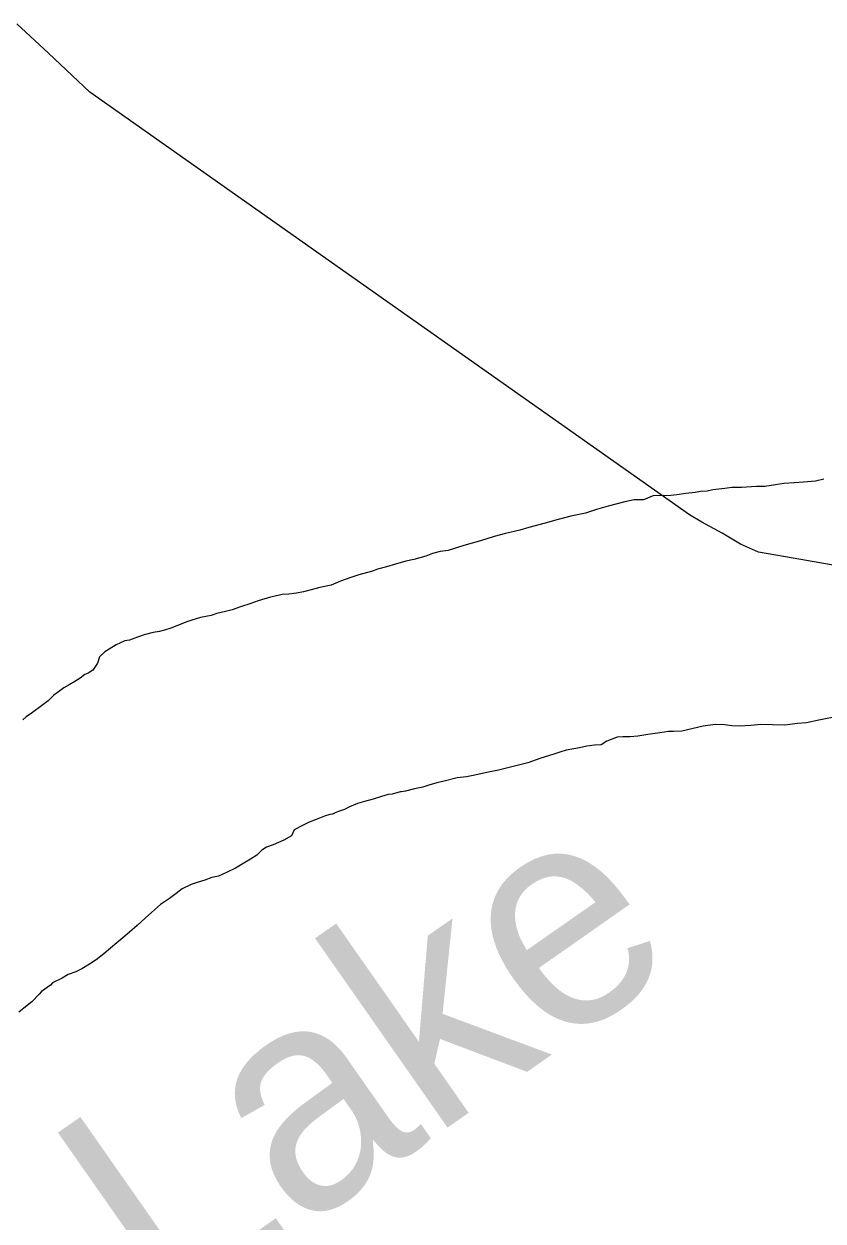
# Model space of a CAD drawing. Extents: x 1370567 to 1373900, y 377514 to 379648.
# Drawn here: x 1371145.37 to 1371164.61, y 379465.53 to 379494.33 of the extents above; entities that cross this region are included whole.
import ezdxf

# ---------------------------------------------------------------- set-up
doc = ezdxf.new("R2010")
doc.units = 0
doc.layers.add('Default', color=7, linetype='Continuous')

msp = doc.modelspace()

# ---------------------------------------------------------------- linework, layer by layer
at = {"layer": 'Default'}
for points in [[(1371165.578, 379481.176), (1371164.07, 379481.445), (1371163.052, 379481.618), (1371162.622, 379481.815), (1371162.181, 379482.073), (1371161.691, 379482.339), (1371161.39, 379482.517), (1371146.96, 379492.689), (1371145.966, 379493.622), (1371145.203, 379494.327)], [(1371165.578, 379481.176), (1371164.07, 379481.445), (1371163.052, 379481.618), (1371162.622, 379481.815), (1371162.181, 379482.073), (1371161.691, 379482.339), (1371161.39, 379482.517), (1371146.96, 379492.689), (1371145.966, 379493.622), (1371145.203, 379494.327)], [(1371164.626, 379483.379), (1371164.427, 379483.328), (1371164.138, 379483.306), (1371163.909, 379483.284), (1371163.659, 379483.273), (1371163.46, 379483.241), (1371163.201, 379483.199), (1371163.001, 379483.198), (1371162.643, 379483.176), (1371162.413, 379483.174), (1371162.244, 379483.153), (1371161.955, 379483.121), (1371161.815, 379483.09), (1371161.656, 379483.079), (1371161.526, 379483.058), (1371161.307, 379483.027), (1371161.088, 379482.995), (1371160.938, 379482.984), (1371160.789, 379482.973), (1371160.529, 379482.981)], [(1371164.626, 379483.379), (1371164.427, 379483.328), (1371164.138, 379483.306), (1371163.909, 379483.284), (1371163.659, 379483.273), (1371163.46, 379483.241), (1371163.201, 379483.199), (1371163.001, 379483.198), (1371162.643, 379483.176), (1371162.413, 379483.174), (1371162.244, 379483.153), (1371161.955, 379483.121), (1371161.815, 379483.09), (1371161.656, 379483.079), (1371161.526, 379483.058), (1371161.307, 379483.027), (1371161.088, 379482.995), (1371160.938, 379482.984), (1371160.789, 379482.973), (1371160.529, 379482.981)], [(1371160.529, 379482.981), (1371160.281, 379482.88), (1371160.061, 379482.878), (1371159.832, 379482.827), (1371159.653, 379482.785), (1371159.434, 379482.724), (1371159.155, 379482.642), (1371158.887, 379482.56), (1371158.538, 379482.488), (1371158.229, 379482.406), (1371157.921, 379482.314), (1371157.523, 379482.211), (1371157.304, 379482.149), (1371156.965, 379482.067), (1371156.686, 379481.995), (1371156.358, 379481.893), (1371155.96, 379481.78), (1371155.581, 379481.658), (1371155.392, 379481.636), (1371155.203, 379481.585), (1371155.044, 379481.524), (1371154.755, 379481.442), (1371154.566, 379481.401), (1371154.317, 379481.329), (1371154.098, 379481.268), (1371153.879, 379481.206), (1371153.759, 379481.165), (1371153.431, 379481.073), (1371153.242, 379481.012), (1371152.993, 379480.92), (1371152.764, 379480.828), (1371152.496, 379480.767), (1371152.286, 379480.715), (1371152.097, 379480.664), (1371151.928, 379480.633), (1371151.749, 379480.612), (1371151.589, 379480.6), (1371151.489, 379480.58), (1371151.31, 379480.539), (1371151.012, 379480.447), (1371150.832, 379480.385), (1371150.584, 379480.304), (1371150.385, 379480.232), (1371150.225, 379480.191), (1371150.016, 379480.14), (1371149.877, 379480.099), (1371149.618, 379480.047), (1371149.409, 379479.986), (1371149.27, 379479.935), (1371149.051, 379479.843), (1371148.911, 379479.792), (1371148.752, 379479.741), (1371148.633, 379479.71), (1371148.483, 379479.689), (1371148.264, 379479.628), (1371148.105, 379479.577), (1371147.916, 379479.505), (1371147.797, 379479.485), (1371147.588, 379479.393), (1371147.419, 379479.282), (1371147.32, 379479.221), (1371147.191, 379479.101), (1371147.142, 379478.95), (1371147.033, 379478.779), (1371146.914, 379478.709), (1371146.834, 379478.678), (1371146.725, 379478.587), (1371146.596, 379478.507), (1371146.457, 379478.426), (1371146.328, 379478.355), (1371146.239, 379478.284), (1371146.08, 379478.173), (1371145.951, 379478.042), (1371145.792, 379477.921), (1371145.574, 379477.76), (1371145.425, 379477.659), (1371145.346, 379477.588)], [(1371160.529, 379482.981), (1371160.281, 379482.88), (1371160.061, 379482.878), (1371159.832, 379482.827), (1371159.653, 379482.785), (1371159.434, 379482.724), (1371159.155, 379482.642), (1371158.887, 379482.56), (1371158.538, 379482.488), (1371158.229, 379482.406), (1371157.921, 379482.314), (1371157.523, 379482.211), (1371157.304, 379482.149), (1371156.965, 379482.067), (1371156.686, 379481.995), (1371156.358, 379481.893), (1371155.96, 379481.78), (1371155.581, 379481.658), (1371155.392, 379481.636), (1371155.203, 379481.585), (1371155.044, 379481.524), (1371154.755, 379481.442), (1371154.566, 379481.401), (1371154.317, 379481.329), (1371154.098, 379481.268), (1371153.879, 379481.206), (1371153.759, 379481.165), (1371153.431, 379481.073), (1371153.242, 379481.012), (1371152.993, 379480.92), (1371152.764, 379480.828), (1371152.496, 379480.767), (1371152.286, 379480.715), (1371152.097, 379480.664), (1371151.928, 379480.633), (1371151.749, 379480.612), (1371151.589, 379480.6), (1371151.489, 379480.58), (1371151.31, 379480.539), (1371151.012, 379480.447), (1371150.832, 379480.385), (1371150.584, 379480.304), (1371150.385, 379480.232), (1371150.225, 379480.191), (1371150.016, 379480.14), (1371149.877, 379480.099), (1371149.618, 379480.047), (1371149.409, 379479.986), (1371149.27, 379479.935), (1371149.051, 379479.843), (1371148.911, 379479.792), (1371148.752, 379479.741), (1371148.633, 379479.71), (1371148.483, 379479.689), (1371148.264, 379479.628), (1371148.105, 379479.577), (1371147.916, 379479.505), (1371147.797, 379479.485), (1371147.588, 379479.393), (1371147.419, 379479.282), (1371147.32, 379479.221), (1371147.191, 379479.101), (1371147.142, 379478.95), (1371147.033, 379478.779), (1371146.914, 379478.709), (1371146.834, 379478.678), (1371146.725, 379478.587), (1371146.596, 379478.507), (1371146.457, 379478.426), (1371146.328, 379478.355), (1371146.239, 379478.284), (1371146.08, 379478.173), (1371145.951, 379478.042), (1371145.792, 379477.921), (1371145.574, 379477.76), (1371145.425, 379477.659), (1371145.346, 379477.588)], [(1371164.993, 379477.672), (1371164.505, 379477.578), (1371164.207, 379477.516), (1371163.987, 379477.495), (1371163.688, 379477.453)], [(1371164.993, 379477.672), (1371164.505, 379477.578), (1371164.207, 379477.516), (1371163.987, 379477.495), (1371163.688, 379477.453)], [(1371163.688, 379477.453), (1371163.389, 379477.461), (1371163.11, 379477.469), (1371162.871, 379477.447), (1371162.591, 379477.435), (1371162.412, 379477.444), (1371162.242, 379477.463), (1371162.013, 379477.471), (1371161.724, 379477.429), (1371161.206, 379477.316), (1371161.006, 379477.304), (1371160.887, 379477.304), (1371160.677, 379477.272), (1371160.389, 379477.23), (1371160.149, 379477.189), (1371159.96, 379477.177), (1371159.79, 379477.176), (1371159.651, 379477.165), (1371159.402, 379477.074), (1371159.263, 379476.983), (1371159.104, 379476.972), (1371158.924, 379476.95), (1371158.745, 379476.909), (1371158.606, 379476.888), (1371158.426, 379476.857), (1371158.267, 379476.806), (1371158.098, 379476.755), (1371157.809, 379476.663), (1371157.501, 379476.551), (1371156.794, 379476.376), (1371156.475, 379476.314), (1371156.226, 379476.252), (1371156.027, 379476.211), (1371155.798, 379476.189), (1371155.489, 379476.107), (1371155.31, 379476.066), (1371155.121, 379476.014), (1371154.971, 379475.963), (1371154.772, 379475.922), (1371154.553, 379475.871), (1371154.463, 379475.85), (1371154.424, 379475.85), (1371154.234, 379475.798), (1371154.135, 379475.788), (1371153.975, 379475.737), (1371153.776, 379475.675), (1371153.567, 379475.624), (1371153.398, 379475.573), (1371153.209, 379475.491), (1371153.09, 379475.431), (1371152.941, 379475.38), (1371152.861, 379475.349), (1371152.801, 379475.319), (1371152.791, 379475.319), (1371152.732, 379475.308), (1371152.602, 379475.267), (1371152.403, 379475.186), (1371152.234, 379475.125), (1371152.095, 379475.054), (1371151.876, 379474.942), (1371151.811, 379474.793)], [(1371163.688, 379477.453), (1371163.389, 379477.461), (1371163.11, 379477.469), (1371162.871, 379477.447), (1371162.591, 379477.435), (1371162.412, 379477.444), (1371162.242, 379477.463), (1371162.013, 379477.471), (1371161.724, 379477.429), (1371161.206, 379477.316), (1371161.006, 379477.304), (1371160.887, 379477.304), (1371160.677, 379477.272), (1371160.389, 379477.23), (1371160.149, 379477.189), (1371159.96, 379477.177), (1371159.79, 379477.176), (1371159.651, 379477.165), (1371159.402, 379477.074), (1371159.263, 379476.983), (1371159.104, 379476.972), (1371158.924, 379476.95), (1371158.745, 379476.909), (1371158.606, 379476.888), (1371158.426, 379476.857), (1371158.267, 379476.806), (1371158.098, 379476.755), (1371157.809, 379476.663), (1371157.501, 379476.551), (1371156.794, 379476.376), (1371156.475, 379476.314), (1371156.226, 379476.252), (1371156.027, 379476.211), (1371155.798, 379476.189), (1371155.489, 379476.107), (1371155.31, 379476.066), (1371155.121, 379476.014), (1371154.971, 379475.963), (1371154.772, 379475.922), (1371154.553, 379475.871), (1371154.463, 379475.85), (1371154.424, 379475.85), (1371154.234, 379475.798), (1371154.135, 379475.788), (1371153.975, 379475.737), (1371153.776, 379475.675), (1371153.567, 379475.624), (1371153.398, 379475.573), (1371153.209, 379475.491), (1371153.09, 379475.431), (1371152.941, 379475.38), (1371152.861, 379475.349), (1371152.801, 379475.319), (1371152.791, 379475.319), (1371152.732, 379475.308), (1371152.602, 379475.267), (1371152.403, 379475.186), (1371152.234, 379475.125), (1371152.095, 379475.054), (1371151.876, 379474.942), (1371151.811, 379474.793)], [(1371151.811, 379474.793), (1371151.63, 379474.694), (1371151.37, 379474.577), (1371151.209, 379474.518), (1371151.099, 379474.449), (1371150.978, 379474.33), (1371150.827, 379474.232), (1371150.627, 379474.113), (1371150.466, 379474.015), (1371150.265, 379473.917), (1371150.055, 379473.828), (1371149.895, 379473.79), (1371149.724, 379473.731), (1371149.544, 379473.673), (1371149.394, 379473.624), (1371149.183, 379473.516), (1371149.033, 379473.408), (1371148.872, 379473.289), (1371148.661, 379473.141), (1371148.439, 379472.953), (1371148.288, 379472.814), (1371148.097, 379472.636), (1371147.916, 379472.478), (1371147.755, 379472.339), (1371147.604, 379472.22), (1371147.453, 379472.092), (1371147.292, 379471.953), (1371147.111, 379471.815), (1371146.95, 379471.706), (1371146.769, 379471.598), (1371146.619, 379471.519), (1371146.439, 379471.461), (1371146.288, 379471.372), (1371146.057, 379471.254), (1371146.007, 379471.205), (1371145.796, 379471.046), (1371145.735, 379470.987), (1371145.564, 379470.798), (1371145.373, 379470.65), (1371145.252, 379470.551)], [(1371151.811, 379474.793), (1371151.63, 379474.694), (1371151.37, 379474.577), (1371151.209, 379474.518), (1371151.099, 379474.449), (1371150.978, 379474.33), (1371150.827, 379474.232), (1371150.627, 379474.113), (1371150.466, 379474.015), (1371150.265, 379473.917), (1371150.055, 379473.828), (1371149.895, 379473.79), (1371149.724, 379473.731), (1371149.544, 379473.673), (1371149.394, 379473.624), (1371149.183, 379473.516), (1371149.033, 379473.408), (1371148.872, 379473.289), (1371148.661, 379473.141), (1371148.439, 379472.953), (1371148.288, 379472.814), (1371148.097, 379472.636), (1371147.916, 379472.478), (1371147.755, 379472.339), (1371147.604, 379472.22), (1371147.453, 379472.092), (1371147.292, 379471.953), (1371147.111, 379471.815), (1371146.95, 379471.706), (1371146.769, 379471.598), (1371146.619, 379471.519), (1371146.439, 379471.461), (1371146.288, 379471.372), (1371146.057, 379471.254), (1371146.007, 379471.205), (1371145.796, 379471.046), (1371145.735, 379470.987), (1371145.564, 379470.798), (1371145.373, 379470.65), (1371145.252, 379470.551)]]:
    msp.add_lwpolyline(points, dxfattribs=at)

# ---------------------------------------------------------------- texts
msp.add_text('Lake', height=5.28, rotation=35, dxfattribs=at).set_placement((1371148.745, 379462.997))

doc.saveas('drawing.dxf')
